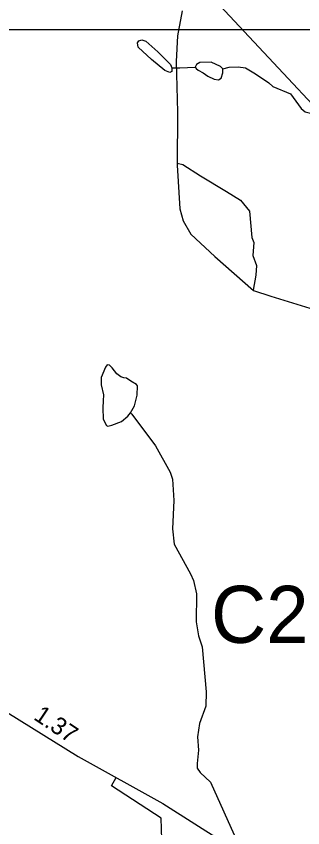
# Model space of a CAD drawing. Extents: x 2056842 to 2160602, y 826753 to 1016856.
# Drawn here: x 2122685 to 2124742, y 939557 to 945391 of the extents above; entities that cross this region are included whole.
import ezdxf

# ---------------------------------------------------------------- set-up
doc = ezdxf.new("R2010")
doc.units = 0
for name, color, linetype in [('Exist Hydrographic Creek Single Shore', 7, 'Continuous'), ('Exist Hydrographic Misc Water Feature', 7, 'Continuous'), ('Exist Road Non-System Type 51', 7, 'Continuous'), ('Exist Road Primary US Attributed', 7, 'Continuous'), ('Exist Road Primary US Mileage Hundredths English Label', 7, 'Continuous'), ('Exist Road Secondary Structure Culvert Number Label', 7, 'Continuous'), ('Exist Road Secondary Type 51 Attributed', 7, 'Continuous'), ('Exist Utilities Electrical Transmission Line', 7, 'Continuous'), ('Map Preparation Inset Cut Line', 7, 'Continuous')]:
    doc.layers.add(name, color=color, linetype=linetype)

msp = doc.modelspace()

# ---------------------------------------------------------------- linework, layer by layer
at = {"layer": 'Exist Hydrographic Creek Single Shore'}
for points in [[(2124169, 945013.3), (2124213.3, 945024.7), (2124277.9, 945027.2), (2124331.1, 945019.6), (2124402.1, 944976.8), (2124498.3, 944911.2), (2124526.6, 944885.3), (2124654.5, 944833.9), (2124731, 944728.3), (2124759.3, 944704.4), (2124975.7, 944647.4), (2125176, 944629.7), (2125245.6, 944603.1), (2125315.3, 944554.9), (2125421.7, 944484), (2125485, 944446), (2125578.7, 944397.8), (2125634.7, 944370.2), (2125754.6, 944354.8), (2126027.2, 944254), (2126056.3, 944247.5), (2126127, 944242.4)], [(2123505.2, 942538.7), (2123514.9, 942531.1), (2123685.9, 942301.9), (2123790.7, 942112.4), (2123806.9, 942062.5), (2123817.5, 941910.5), (2123806.4, 941706.5), (2123819, 941594.6), (2123935.8, 941383.1), (2123958.2, 941333.2), (2123980.3, 941237.4), (2123977.5, 941037.3), (2123993.9, 940937.5), (2124020.1, 940857.6), (2124049.6, 940533.7), (2124046.2, 940429.7), (2124000.6, 940305.5), (2123986.9, 940209.5), (2123993.5, 940113.5), (2123983.8, 940017.5), (2123983.8, 939985.5), (2124006.2, 939953.5), (2124080.4, 939883.9), (2124272.1, 939458.8)]]:
    msp.add_lwpolyline(points, dxfattribs=at)
at = {"layer": 'Exist Hydrographic Misc Water Feature'}
for points in [[(2123803.1, 945019.6), (2123801.8, 944994.3), (2123787.9, 944986.7), (2123752.4, 944999.4), (2123656.2, 945080.5), (2123559.9, 945167.9), (2123556.1, 945199.6), (2123565, 945213.5), (2123586.5, 945219.9), (2123615.6, 945211), (2123703, 945135), (2123792.9, 945042.5), (2123803.1, 945019.6)], [(2124169, 945013.3), (2124151.2, 945029.8), (2124084.1, 945060.2), (2124004.3, 945057.7), (2123980.3, 945043.7), (2123969, 945024.7)], [(2123803.1, 945019.6), (2123858.8, 945020.9), (2123969, 945024.7)], [(2123969, 945024.7), (2123976.5, 945014.6), (2123990.4, 945003.2), (2124027.1, 944984.2), (2124060, 944958.8), (2124105.6, 944937.3), (2124137.3, 944933.5), (2124156.3, 944944.9), (2124169, 944984.2), (2124169, 945013.3)], [(2123505.2, 942538.7), (2123535.2, 942589.7), (2123552.9, 942667), (2123556.7, 942732.9), (2123547.9, 942744.3), (2123508.6, 942768.3), (2123477, 942788.6), (2123456.7, 942791.2), (2123435.2, 942797.5), (2123408.6, 942819), (2123374.4, 942863.4), (2123354.1, 942882.4), (2123338.9, 942884.9), (2123325, 942868.5), (2123295.8, 942792.4), (2123294.6, 942740.5), (2123311, 942669.5), (2123308.5, 942625.1), (2123307.2, 942575.7), (2123309.8, 942493.4), (2123332.6, 942447.7), (2123344, 942443.9), (2123371.8, 942450.3), (2123440.2, 942478.1), (2123485.8, 942516.2), (2123505.2, 942538.7)]]:
    msp.add_lwpolyline(points, dxfattribs=at)
at = {"layer": 'Exist Road Non-System Type 51'}
for points in [[(2123840.1, 944334.6), (2123882, 944324.4), (2124008.4, 944242.8), (2124195.5, 944130.8), (2124296.2, 944068.4), (2124360.2, 943989.9), (2124377.8, 943801.1), (2124392.2, 943764.3), (2124384.2, 943671.5), (2124409.7, 943599.7), (2124404.9, 943529.3), (2124385.7, 943421.6)], [(2123736.1, 939318.6), (2123726.5, 939624.9), (2123368.3, 939858.5), (2123401.8, 939917.2)]]:
    msp.add_lwpolyline(points, dxfattribs=at)
at = {"layer": 'Exist Road Primary US Attributed'}
msp.add_lwpolyline([(2120022.9, 941405.1), (2120724.4, 941229.7), (2121232.9, 941104.8), (2121538.3, 941004), (2121858.2, 940853.6), (2122369.9, 940540), (2123129.4, 940067.9), (2123737.1, 939731.8), (2124172.1, 939456.6), (2124496.7, 939320.6), (2124614.8, 939274.7)], dxfattribs=at)
at = {"layer": 'Exist Road Secondary Type 51 Attributed'}
msp.add_lwpolyline([(2123876.7, 945430.3), (2123843.1, 945249.5), (2123833.6, 945064.9), (2123843.2, 944701.7), (2123840, 944320.1), (2123859.2, 944005.9), (2123884.8, 943919.5), (2123937.6, 943825), (2124110.3, 943663.4), (2124388.1, 943419.4), (2124512.9, 943379.4), (2124855.1, 943273.8), (2125007.7, 943207.4), (2125178.8, 943068.2), (2125399.5, 942856.9), (2125524.2, 942720.9), (2125616.4, 942560.2), (2125648.1, 942438.3), (2125794, 941934.1), (2125882, 941663.7), (2126084.3, 941127), (2126133.1, 940932.6), (2126189.1, 940744.4)], dxfattribs=at)
at = {"layer": 'Exist Utilities Electrical Transmission Line'}
msp.add_lwpolyline([(2122276, 946949.5), (2122886.5, 946820.2), (2126565.1, 942882.9), (2129476.4, 942033.8), (2131240.3, 941525.7), (2133419, 940877.4), (2135627.4, 940227), (2139139.4, 939224.6), (2144400.3, 937782.2)], dxfattribs=at)
at = {"layer": 'Map Preparation Inset Cut Line'}
msp.add_lwpolyline([(2109703.5, 945295.9), (2139407.7, 945295.9), (2139407.7, 921167.4), (2109703.5, 921167.4), (2109703.5, 945295.9)], dxfattribs=at)

# ---------------------------------------------------------------- texts
at = {"layer": 'Exist Road Primary US Mileage Hundredths English Label'}
msp.add_text('1.37', height=125, rotation=326.12903, dxfattribs=at).set_placement((2122802.8, 940340.4))
at = {"layer": 'Exist Road Secondary Structure Culvert Number Label'}
msp.add_text('C261', height=410.1, dxfattribs=at).set_placement((2124083.8, 940885.8))

doc.saveas('drawing.dxf')
